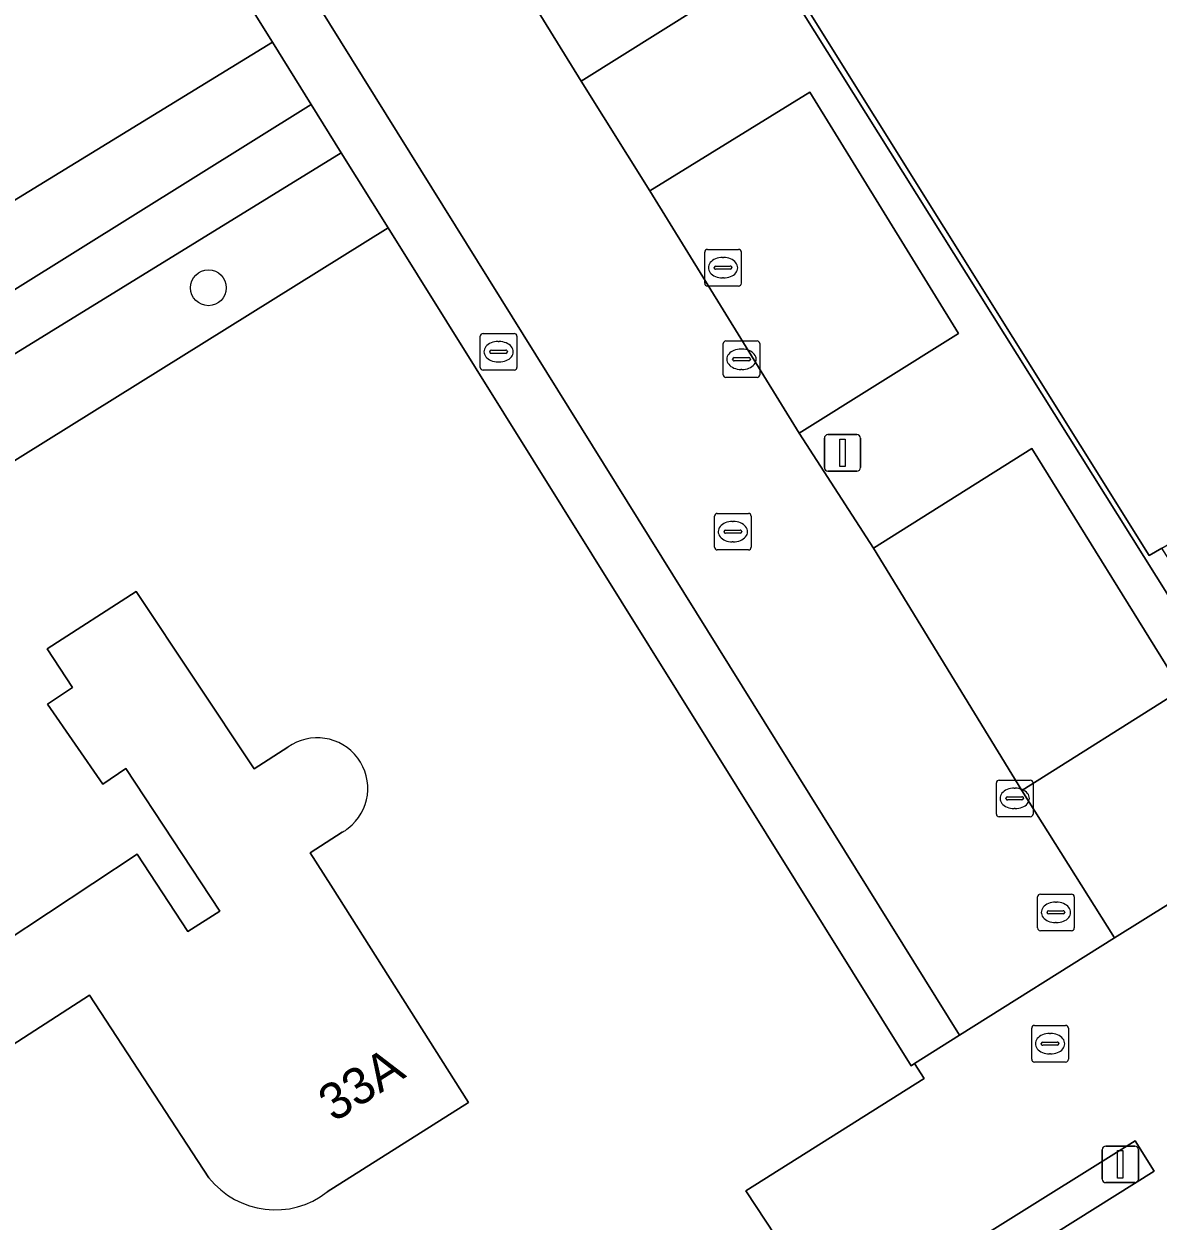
# Model space of a CAD drawing. Extents: x 159279 to 160377, y 384531 to 385888.
# Drawn here: x 159590.06 to 159621.07, y 385490.57 to 385523.3 of the extents above; entities that cross this region are included whole.
import ezdxf

# ---------------------------------------------------------------- set-up
doc = ezdxf.new("R2010")
doc.units = 0
for name, color, linetype in [('IMGEO_Boom', 7, 'Continuous'), ('IMGEO_Brandkraan', 7, 'Continuous'), ('IMGEO_Erf', 7, 'Continuous'), ('IMGEO_Groenvoorziening', 7, 'Continuous'), ('IMGEO_Hek', 7, 'Continuous'), ('IMGEO_Kolk', 7, 'Continuous'), ('IMGEO_Lichtmast', 7, 'Continuous'), ('IMGEO_Pand', 7, 'Continuous'), ('IMGEO_Pand_nummerreeks', 7, 'Continuous'), ('IMGEO_Parkeervlak_open', 7, 'Continuous'), ('IMGEO_Rijbaan_lokaal_open', 7, 'Continuous'), ('IMGEO_Rioolput', 7, 'Continuous'), ('IMGEO_Voetgangersgebied_open', 7, 'Continuous'), ('IMGEO_Voetpad_open', 7, 'Continuous')]:
    doc.layers.add(name, color=color, linetype=linetype)

msp = doc.modelspace()

# ---------------------------------------------------------------- linework, layer by layer
at = {"layer": 'IMGEO_Boom'}
msp.add_circle((159595.102, 385516.086), 0.489, dxfattribs=at)
at = {"layer": 'IMGEO_Brandkraan'}
for p, q in [((159602.537, 385513.911), (159602.537, 385514.763)), ((159602.612, 385514.837), (159603.464, 385514.837)), ((159603.538, 385514.763), (159603.538, 385513.911)), ((159603.025, 385514.617), (159603.05, 385514.617)), ((159609.178, 385513.707), (159609.178, 385514.559)), ((159609.253, 385514.633), (159610.105, 385514.633)), ((159609.666, 385514.413), (159609.691, 385514.413)), ((159610.179, 385514.559), (159610.179, 385513.707)), ((159602.796, 385514.331), (159602.796, 385514.343)), ((159603.234, 385514.294), (159602.836, 385514.294)), ((159602.839, 385514.38), (159603.237, 385514.38)), ((159603.048, 385514.057), (159603.023, 385514.057)), ((159603.28, 385514.343), (159603.28, 385514.331)), ((159609.437, 385514.127), (159609.437, 385514.139)), ((159609.875, 385514.09), (159609.477, 385514.09)), ((159609.48, 385514.176), (159609.878, 385514.176)), ((159609.921, 385514.139), (159609.921, 385514.127)), ((159603.464, 385513.837), (159602.612, 385513.837)), ((159609.689, 385513.853), (159609.664, 385513.853)), ((159610.105, 385513.633), (159609.253, 385513.633))]:
    msp.add_line(p, q, dxfattribs=at)
for points in [[(159602.537, 385513.911), (159602.537, 385514.763)], [(159602.612, 385514.837), (159603.464, 385514.837)], [(159603.538, 385514.763), (159603.538, 385513.911)], [(159609.178, 385513.707), (159609.178, 385514.559)], [(159609.253, 385514.633), (159610.105, 385514.633)], [(159610.179, 385514.559), (159610.179, 385513.707)], [(159603.464, 385513.837), (159602.612, 385513.837)], [(159610.105, 385513.633), (159609.253, 385513.633)]]:
    msp.add_lwpolyline(points, dxfattribs=at)
for centre, radius, start, end in [((159602.614, 385514.761), 0.0765, 91.552, 178.448), ((159602.614, 385514.761), 0.0765, 91.552, 178.448), ((159603.462, 385514.761), 0.0765, 1.552, 88.448), ((159603.462, 385514.761), 0.0765, 1.552, 88.448), ((159609.255, 385514.557), 0.0765, 91.552, 178.448), ((159609.255, 385514.557), 0.0765, 91.552, 178.448), ((159610.103, 385514.557), 0.0765, 1.552, 88.448), ((159610.103, 385514.557), 0.0765, 1.552, 88.448), ((159602.836, 385514.34), 0.0403, 85.8775, 175.7526), ((159602.833, 385514.33), 0.0366, 178.938, 274.7102), ((159603.237, 385514.337), 0.043, 264.8664, 352.4533), ((159603.241, 385514.342), 0.0386, 1.7309, 96.639), ((159609.477, 385514.136), 0.0403, 85.8775, 175.7526), ((159609.474, 385514.126), 0.0366, 178.938, 274.7102), ((159609.878, 385514.133), 0.043, 264.8664, 352.4533), ((159609.882, 385514.138), 0.0386, 1.7309, 96.639), ((159602.614, 385513.913), 0.0765, 181.552, 268.448), ((159602.614, 385513.913), 0.0765, 181.552, 268.448), ((159603.462, 385513.913), 0.0765, 271.552, 358.448), ((159603.462, 385513.913), 0.0765, 271.552, 358.448), ((159609.255, 385513.709), 0.0765, 181.552, 268.448), ((159609.255, 385513.709), 0.0765, 181.552, 268.448), ((159610.103, 385513.709), 0.0765, 271.552, 358.448), ((159610.103, 385513.709), 0.0765, 271.552, 358.448)]:
    msp.add_arc(centre, radius, start, end, dxfattribs=at)
for centre, major_axis, ratio, start_param, end_param in [((159603.024, 385514.337), (-0.387, 0.002), 0.722429, 4.712389, 7.853982), ((159603.049, 385514.337), (-0.39, 0.002), 0.717154, 1.570796, 4.712389), ((159609.665, 385514.133), (-0.387, 0.002), 0.722429, 4.712389, 7.853982), ((159609.69, 385514.133), (-0.39, 0.002), 0.717154, 1.570796, 4.712389)]:
    msp.add_ellipse(centre, major_axis=major_axis, ratio=ratio, start_param=start_param, end_param=end_param, dxfattribs=at)
at = {"layer": 'IMGEO_Erf'}
msp.add_lwpolyline([(159587.115, 385538.423), (159579.101, 385551.289), (159564.521, 385542.253), (159563.52, 385543.985), (159550.779, 385535.931), (159552.567, 385533.055), (159540.058, 385524.978), (159549.424, 385510.444), (159556.132, 385514.582), (159563.861, 385502.59), (159596.852, 385522.799), (159594.244, 385526.978), (159588.878, 385535.592), (159558.583, 385516.525), (159558.01, 385517.398), (159552.676, 385514.092), (159550.122, 385518.172), (159552.021, 385519.341), (159550.797, 385521.292), (159548.904, 385520.113), (159546.853, 385523.403), (159554.144, 385527.964), (159558.672, 385520.726)], close=True, dxfattribs=at)
msp.add_lwpolyline([(159607.706, 385529.747), (159620.829, 385508.766), (159621.175, 385508.968), (159622.871, 385509.956), (159621.844, 385511.598), (159627.248, 385514.97), (159632.651, 385518.342), (159638.055, 385521.714), (159643.458, 385525.085)], dxfattribs=at)
at = {"layer": 'IMGEO_Groenvoorziening'}
for points in [[(159579.101, 385551.289), (159576.035, 385556.211), (159545.136, 385537.361), (159545.697, 385536.34), (159543.503, 385534.58), (159539.863, 385531.797), (159534.894, 385525.961), (159546.702, 385507.902), (159548.19, 385507.259), (159554.145, 385510.877), (159562.337, 385498.898), (159597.914, 385521.096), (159596.852, 385522.799), (159563.861, 385502.59), (159556.132, 385514.582), (159549.424, 385510.444), (159540.058, 385524.978), (159552.567, 385533.055), (159550.779, 385535.931), (159563.52, 385543.985), (159564.521, 385542.253)], [(159607.883, 385529.866), (159603.534, 385537.104), (159602.979, 385536.751), (159607.546, 385529.696), (159625.156, 385501.603), (159625.659, 385501.917), (159621.175, 385508.968), (159620.829, 385508.766), (159607.706, 385529.747)], [(159600.015, 385517.729), (159598.735, 385519.781), (159562.811, 385497.664), (159577.577, 385474.468), (159580.415, 385474.281), (159566.466, 385496.734), (159567.523, 385497.485)], [(159620.444, 385492.762), (159612.839, 385488.015), (159613.358, 385487.164), (159620.963, 385491.931)]]:
    msp.add_lwpolyline(points, close=True, dxfattribs=at)
for points in [[(159600.416, 385529.542), (159601.198, 385528.374), (159605.503, 385531.069), (159609.631, 385524.466), (159605.291, 385521.738), (159607.176, 385518.737), (159611.543, 385521.434), (159615.61, 385514.841), (159611.258, 385512.107), (159613.285, 385508.969), (159617.621, 385511.695), (159621.706, 385505.092), (159617.346, 385502.343), (159619.877, 385498.309), (159625.156, 385501.603), (159607.546, 385529.696), (159602.979, 385536.751)], [(159562.811, 385497.664), (159598.735, 385519.781), (159597.914, 385521.096), (159562.337, 385498.898)], [(159581.215, 385471.84), (159610.606, 385490.161), (159609.795, 385491.39), (159614.675, 385494.461), (159614.413, 385494.87), (159614.317, 385494.809), (159600.015, 385517.729), (159567.523, 385497.485)], [(159592.845, 385502.94), (159592.212, 385502.51), (159590.699, 385504.7), (159591.384, 385505.156), (159590.69, 385506.21), (159593.125, 385507.785), (159596.356, 385502.933), (159597.272, 385503.521)], [(159595.117, 385491.752), (159591.847, 385496.74), (159588.385, 385494.506), (159587.083, 385496.585), (159593.151, 385500.601), (159594.544, 385498.48), (159595.414, 385499.041), (159592.845, 385502.94)], [(159598.762, 385501.198), (159597.885, 385500.636), (159598.452, 385499.755), (159602.215, 385493.806), (159598.353, 385491.363)]]:
    msp.add_lwpolyline(points, dxfattribs=at)
for centre, radius, start, end in [((159598.079, 385502.399), 1.382, 307.8354, 125.7468), ((159598.026, 385502.481), 1.479, 299.845, 307.5351), ((159596.93, 385493.181), 2.309, 218.2506, 308.0401)]:
    msp.add_arc(centre, radius, start, end, dxfattribs=at)
at = {"layer": 'IMGEO_Hek'}
msp.add_lwpolyline([(159621.175, 385508.968), (159620.829, 385508.766), (159607.706, 385529.747), (159607.883, 385529.866), (159610.073, 385531.349)], dxfattribs=at)
at = {"layer": 'IMGEO_Kolk'}
for p, q in [((159608.673, 385516.209), (159608.673, 385517.061)), ((159608.748, 385517.135), (159609.6, 385517.135)), ((159609.674, 385517.061), (159609.674, 385516.209)), ((159608.975, 385516.678), (159609.373, 385516.678)), ((159609.161, 385516.915), (159609.186, 385516.915)), ((159608.932, 385516.629), (159608.932, 385516.641)), ((159609.37, 385516.592), (159608.972, 385516.592)), ((159609.184, 385516.355), (159609.159, 385516.355)), ((159609.416, 385516.641), (159609.416, 385516.629)), ((159609.6, 385516.135), (159608.748, 385516.135)), ((159616.724, 385502.623), (159617.576, 385502.623)), ((159616.649, 385501.697), (159616.649, 385502.549)), ((159617.137, 385502.403), (159617.162, 385502.403)), ((159617.65, 385502.549), (159617.65, 385501.697)), ((159616.908, 385502.117), (159616.908, 385502.129)), ((159617.346, 385502.08), (159616.948, 385502.08)), ((159616.951, 385502.166), (159617.349, 385502.166)), ((159617.392, 385502.129), (159617.392, 385502.117)), ((159617.576, 385501.623), (159616.724, 385501.623)), ((159617.16, 385501.843), (159617.135, 385501.843))]:
    msp.add_line(p, q, dxfattribs=at)
for points in [[(159608.673, 385516.209), (159608.673, 385517.061)], [(159608.748, 385517.135), (159609.6, 385517.135)], [(159609.674, 385517.061), (159609.674, 385516.209)], [(159609.6, 385516.135), (159608.748, 385516.135)], [(159616.724, 385502.623), (159617.576, 385502.623)], [(159616.649, 385501.697), (159616.649, 385502.549)], [(159617.65, 385502.549), (159617.65, 385501.697)], [(159617.576, 385501.623), (159616.724, 385501.623)]]:
    msp.add_lwpolyline(points, dxfattribs=at)
for centre, radius, start, end in [((159608.75, 385517.059), 0.0765, 91.552, 178.448), ((159608.75, 385517.059), 0.0765, 91.552, 178.448), ((159609.598, 385517.059), 0.0765, 1.552, 88.448), ((159609.598, 385517.059), 0.0765, 1.552, 88.448), ((159608.972, 385516.638), 0.0403, 85.8775, 175.7526), ((159609.377, 385516.64), 0.0386, 1.7309, 96.639), ((159608.969, 385516.628), 0.0366, 178.938, 274.7102), ((159609.373, 385516.635), 0.043, 264.8664, 352.4533), ((159608.75, 385516.211), 0.0765, 181.552, 268.448), ((159608.75, 385516.211), 0.0765, 181.552, 268.448), ((159609.598, 385516.211), 0.0765, 271.552, 358.448), ((159609.598, 385516.211), 0.0765, 271.552, 358.448), ((159616.726, 385502.547), 0.0765, 91.552, 178.448), ((159616.726, 385502.547), 0.0765, 91.552, 178.448), ((159617.574, 385502.547), 0.0765, 1.552, 88.448), ((159617.574, 385502.547), 0.0765, 1.552, 88.448), ((159616.948, 385502.126), 0.0403, 85.8775, 175.7526), ((159616.945, 385502.116), 0.0366, 178.938, 274.7102), ((159617.349, 385502.123), 0.043, 264.8664, 352.4533), ((159617.353, 385502.128), 0.0386, 1.7309, 96.639), ((159616.726, 385501.699), 0.0765, 181.552, 268.448), ((159616.726, 385501.699), 0.0765, 181.552, 268.448), ((159617.574, 385501.699), 0.0765, 271.552, 358.448), ((159617.574, 385501.699), 0.0765, 271.552, 358.448)]:
    msp.add_arc(centre, radius, start, end, dxfattribs=at)
for centre, major_axis, ratio, start_param, end_param in [((159609.16, 385516.635), (-0.387, 0.002), 0.722429, 4.712389, 7.853982), ((159609.185, 385516.635), (-0.39, 0.002), 0.717154, 1.570796, 4.712389), ((159617.136, 385502.123), (-0.387, 0.002), 0.722429, 4.712389, 7.853982), ((159617.161, 385502.123), (-0.39, 0.002), 0.717154, 1.570796, 4.712389)]:
    msp.add_ellipse(centre, major_axis=major_axis, ratio=ratio, start_param=start_param, end_param=end_param, dxfattribs=at)
at = {"layer": 'IMGEO_Lichtmast'}
for p, q in [((159611.944, 385511.172), (159611.944, 385511.972)), ((159611.944, 385511.972), (159611.944, 385511.172)), ((159612.044, 385512.072), (159612.834, 385512.072)), ((159612.834, 385512.072), (159612.044, 385512.072)), ((159612.934, 385511.972), (159612.934, 385511.172)), ((159612.934, 385511.172), (159612.934, 385511.972)), ((159612.834, 385511.072), (159612.044, 385511.072)), ((159612.044, 385511.072), (159612.834, 385511.072)), ((159619.54, 385491.716), (159619.54, 385492.516)), ((159619.54, 385492.516), (159619.54, 385491.716)), ((159619.64, 385492.616), (159620.43, 385492.616)), ((159620.43, 385492.616), (159619.64, 385492.616)), ((159620.53, 385492.516), (159620.53, 385491.716)), ((159620.53, 385491.716), (159620.53, 385492.516)), ((159620.43, 385491.616), (159619.64, 385491.616)), ((159619.64, 385491.616), (159620.43, 385491.616))]:
    msp.add_line(p, q, dxfattribs=at)
for points in [[(159612.364, 385511.947), (159612.514, 385511.947), (159612.514, 385511.197), (159612.364, 385511.197), (159612.364, 385511.947)], [(159619.96, 385492.491), (159620.11, 385492.491), (159620.11, 385491.741), (159619.96, 385491.741), (159619.96, 385492.491)]]:
    msp.add_lwpolyline(points, dxfattribs=at)
for centre, start, end in [((159612.044, 385511.972), 90, 180), ((159612.044, 385511.972), 90, 180), ((159612.834, 385511.972), 0, 90), ((159612.834, 385511.972), 360, 90), ((159612.044, 385511.172), 180, 270), ((159612.044, 385511.172), 180, 270), ((159612.834, 385511.172), 270, 0), ((159612.834, 385511.172), 270, 0), ((159619.64, 385492.516), 90, 180), ((159619.64, 385492.516), 90, 180), ((159620.43, 385492.516), 0, 90), ((159620.43, 385492.516), 360, 90), ((159619.64, 385491.716), 180, 270), ((159619.64, 385491.716), 180, 270), ((159620.43, 385491.716), 270, 0), ((159620.43, 385491.716), 270, 0)]:
    msp.add_arc(centre, 0.1, start, end, dxfattribs=at)
at = {"layer": 'IMGEO_Pand'}
for points in [[(159597.272, 385503.521), (159596.356, 385502.933), (159593.125, 385507.785), (159590.69, 385506.21), (159591.384, 385505.156), (159590.699, 385504.7), (159592.212, 385502.51), (159592.845, 385502.94)], [(159592.845, 385502.94), (159595.414, 385499.041), (159594.544, 385498.48), (159593.151, 385500.601), (159587.083, 385496.585), (159588.385, 385494.506), (159591.847, 385496.74), (159595.117, 385491.752)], [(159598.353, 385491.363), (159602.215, 385493.806), (159598.452, 385499.755), (159597.885, 385500.636), (159598.762, 385501.198)]]:
    msp.add_lwpolyline(points, dxfattribs=at)
for centre, radius, start, end in [((159598.079, 385502.399), 1.382, 307.8354, 125.7468), ((159598.026, 385502.481), 1.479, 299.845, 307.5351), ((159596.93, 385493.181), 2.309, 218.2506, 308.0401)]:
    msp.add_arc(centre, radius, start, end, dxfattribs=at)
at = {"layer": 'IMGEO_Parkeervlak_open'}
for points in [[(159601.198, 385528.374), (159605.291, 385521.738), (159609.631, 385524.466), (159605.503, 385531.069)], [(159607.176, 385518.737), (159611.258, 385512.107), (159615.61, 385514.841), (159611.543, 385521.434)], [(159613.285, 385508.969), (159617.346, 385502.343), (159621.706, 385505.092), (159617.621, 385511.695)]]:
    msp.add_lwpolyline(points, close=True, dxfattribs=at)
at = {"layer": 'IMGEO_Rijbaan_lokaal_open'}
msp.add_lwpolyline([(159539.928, 385617.181), (159595.571, 385527.892), (159615.638, 385495.651), (159619.877, 385498.309), (159617.346, 385502.343), (159613.285, 385508.969), (159611.258, 385512.107), (159607.176, 385518.737), (159605.291, 385521.738), (159601.198, 385528.374), (159600.416, 385529.542), (159592.097, 385542.955)], dxfattribs=at)
at = {"layer": 'IMGEO_Rioolput'}
for p, q in [((159608.942, 385508.992), (159608.942, 385509.844)), ((159609.017, 385509.918), (159609.869, 385509.918)), ((159609.943, 385509.844), (159609.943, 385508.992)), ((159609.43, 385509.698), (159609.455, 385509.698)), ((159609.201, 385509.412), (159609.201, 385509.424)), ((159609.639, 385509.375), (159609.241, 385509.375)), ((159609.244, 385509.461), (159609.642, 385509.461)), ((159609.685, 385509.424), (159609.685, 385509.412)), ((159609.869, 385508.918), (159609.017, 385508.918)), ((159609.453, 385509.138), (159609.428, 385509.138)), ((159617.776, 385498.58), (159617.776, 385499.432)), ((159617.851, 385499.506), (159618.703, 385499.506)), ((159618.777, 385499.432), (159618.777, 385498.58)), ((159618.035, 385499), (159618.035, 385499.012)), ((159618.078, 385499.049), (159618.476, 385499.049)), ((159618.264, 385499.286), (159618.289, 385499.286)), ((159618.519, 385499.012), (159618.519, 385499)), ((159618.473, 385498.963), (159618.075, 385498.963)), ((159618.287, 385498.726), (159618.262, 385498.726)), ((159618.703, 385498.506), (159617.851, 385498.506)), ((159617.615, 385494.989), (159617.615, 385495.841)), ((159617.69, 385495.915), (159618.542, 385495.915)), ((159618.616, 385495.841), (159618.616, 385494.989)), ((159617.874, 385495.409), (159617.874, 385495.421)), ((159617.917, 385495.458), (159618.315, 385495.458)), ((159618.103, 385495.695), (159618.128, 385495.695)), ((159618.358, 385495.421), (159618.358, 385495.409)), ((159618.312, 385495.372), (159617.914, 385495.372)), ((159618.126, 385495.135), (159618.101, 385495.135)), ((159618.542, 385494.915), (159617.69, 385494.915))]:
    msp.add_line(p, q, dxfattribs=at)
for points in [[(159608.942, 385508.992), (159608.942, 385509.844)], [(159609.017, 385509.918), (159609.869, 385509.918)], [(159609.943, 385509.844), (159609.943, 385508.992)], [(159609.869, 385508.918), (159609.017, 385508.918)], [(159617.776, 385498.58), (159617.776, 385499.432)], [(159617.851, 385499.506), (159618.703, 385499.506)], [(159618.777, 385499.432), (159618.777, 385498.58)], [(159618.703, 385498.506), (159617.851, 385498.506)], [(159617.615, 385494.989), (159617.615, 385495.841)], [(159617.69, 385495.915), (159618.542, 385495.915)], [(159618.616, 385495.841), (159618.616, 385494.989)], [(159618.542, 385494.915), (159617.69, 385494.915)]]:
    msp.add_lwpolyline(points, dxfattribs=at)
for centre, radius, start, end in [((159609.019, 385509.842), 0.0765, 91.552, 178.448), ((159609.019, 385509.842), 0.0765, 91.552, 178.448), ((159609.867, 385509.842), 0.0765, 1.552, 88.448), ((159609.867, 385509.842), 0.0765, 1.552, 88.448), ((159609.241, 385509.421), 0.0403, 85.8775, 175.7526), ((159609.238, 385509.411), 0.0366, 178.938, 274.7102), ((159609.642, 385509.418), 0.043, 264.8664, 352.4533), ((159609.646, 385509.423), 0.0386, 1.7309, 96.639), ((159609.019, 385508.994), 0.0765, 181.552, 268.448), ((159609.019, 385508.994), 0.0765, 181.552, 268.448), ((159609.867, 385508.994), 0.0765, 271.552, 358.448), ((159609.867, 385508.994), 0.0765, 271.552, 358.448), ((159617.853, 385499.43), 0.0765, 91.552, 178.448), ((159617.853, 385499.43), 0.0765, 91.552, 178.448), ((159618.701, 385499.43), 0.0765, 1.552, 88.448), ((159618.701, 385499.43), 0.0765, 1.552, 88.448), ((159618.075, 385499.009), 0.0403, 85.8775, 175.7526), ((159618.072, 385498.999), 0.0366, 178.938, 274.7102), ((159618.476, 385499.006), 0.043, 264.8664, 352.4533), ((159618.48, 385499.011), 0.0386, 1.7309, 96.639), ((159617.853, 385498.582), 0.0765, 181.552, 268.448), ((159617.853, 385498.582), 0.0765, 181.552, 268.448), ((159618.701, 385498.582), 0.0765, 271.552, 358.448), ((159618.701, 385498.582), 0.0765, 271.552, 358.448), ((159617.692, 385495.839), 0.0765, 91.552, 178.448), ((159617.692, 385495.839), 0.0765, 91.552, 178.448), ((159618.54, 385495.839), 0.0765, 1.552, 88.448), ((159618.54, 385495.839), 0.0765, 1.552, 88.448), ((159617.914, 385495.418), 0.0403, 85.8775, 175.7526), ((159617.911, 385495.408), 0.0366, 178.938, 274.7102), ((159618.315, 385495.415), 0.043, 264.8664, 352.4533), ((159618.319, 385495.42), 0.0386, 1.7309, 96.639), ((159617.692, 385494.991), 0.0765, 181.552, 268.448), ((159617.692, 385494.991), 0.0765, 181.552, 268.448), ((159618.54, 385494.991), 0.0765, 271.552, 358.448), ((159618.54, 385494.991), 0.0765, 271.552, 358.448)]:
    msp.add_arc(centre, radius, start, end, dxfattribs=at)
for centre, major_axis, ratio, start_param, end_param in [((159609.429, 385509.418), (-0.387, 0.002), 0.722429, 4.712389, 7.853982), ((159609.454, 385509.418), (-0.39, 0.002), 0.717154, 1.570796, 4.712389), ((159618.263, 385499.006), (-0.387, 0.002), 0.722429, 4.712389, 7.853982), ((159618.288, 385499.006), (-0.39, 0.002), 0.717154, 1.570796, 4.712389), ((159618.102, 385495.415), (-0.387, 0.002), 0.722429, 4.712389, 7.853982), ((159618.127, 385495.415), (-0.39, 0.002), 0.717154, 1.570796, 4.712389)]:
    msp.add_ellipse(centre, major_axis=major_axis, ratio=ratio, start_param=start_param, end_param=end_param, dxfattribs=at)
at = {"layer": 'IMGEO_Voetgangersgebied_open'}
msp.add_lwpolyline([(159706.033, 385552.051), (159679.048, 385535.202), (159678.199, 385534.669), (159673.504, 385531.721), (159669.834, 385529.432), (159668.389, 385528.558), (159666.971, 385527.671), (159665.555, 385526.785), (159665.009, 385526.444), (159627.359, 385502.978), (159625.659, 385501.917), (159625.156, 385501.603), (159619.877, 385498.309), (159615.638, 385495.651), (159614.413, 385494.87), (159614.675, 385494.461), (159609.795, 385491.39), (159610.606, 385490.161), (159581.215, 385471.84)], dxfattribs=at)
msp.add_lwpolyline([(159620.963, 385491.931), (159613.358, 385487.164), (159612.839, 385488.015), (159620.444, 385492.762)], close=True, dxfattribs=at)
at = {"layer": 'IMGEO_Voetpad_open'}
msp.add_lwpolyline([(159538.882, 385615.854), (159542.675, 385609.765), (159544.417, 385606.969), (159553.71, 385592.05), (159554.339, 385591.04), (159555.698, 385588.858), (159563.586, 385576.195), (159565.344, 385573.373), (159573.18, 385560.794), (159574.849, 385558.115), (159576.035, 385556.211), (159579.101, 385551.289), (159587.115, 385538.423), (159588.878, 385535.592), (159594.244, 385526.978), (159596.852, 385522.799), (159597.914, 385521.096), (159598.735, 385519.781), (159600.015, 385517.729), (159614.317, 385494.809), (159614.413, 385494.87), (159615.638, 385495.651), (159595.571, 385527.892), (159539.928, 385617.181)], dxfattribs=at)

# ---------------------------------------------------------------- texts
at = {"layer": 'IMGEO_Pand_nummerreeks'}
msp.add_text('33A', height=1, rotation=32.3148, dxfattribs=at).set_placement((159598.532, 385493.252))

doc.saveas('drawing.dxf')
